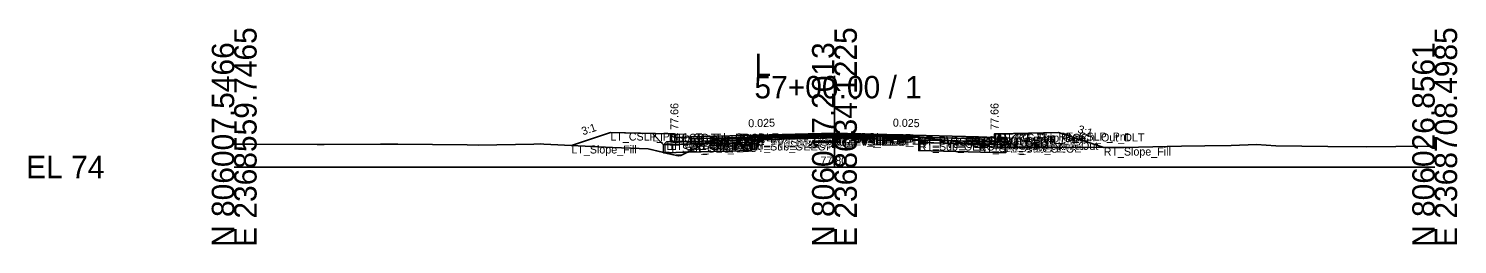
# Model space of a CAD drawing. Extents: x -26 to 8153, y -10 to 9520.
# Drawn here: x 4974.3 to 5152.8, y 5490.3 to 5517.3 of the extents above; entities that cross this region are included whole.
import ezdxf

# ---------------------------------------------------------------- set-up
doc = ezdxf.new("R2010")
doc.units = 0
for name, color, linetype in [('Exist CMT Pavement', 7, 'Continuous'), ('Exist Cross Section Cell', 7, 'Continuous'), ('Exist XS Center Line Elevation Label', 7, 'Continuous'), ('Exist XS Ground Line', 7, 'Continuous'), ('Prop CMT Conc Surface', 7, 'Continuous'), ('Prop CMT Concrete Structures', 7, 'Continuous'), ('Prop CMT Pvmt Course 1', 7, 'Continuous'), ('Prop CMT Pvmt Course 1 CG', 7, 'Continuous'), ('Prop CMT Pvmt Course 1 Wedge', 7, 'Continuous'), ('Prop CMT Pvmt Course 2', 7, 'Continuous'), ('Prop CMT Pvmt Course 2 Wedge', 7, 'Continuous'), ('Prop CMT Pvmt Course 3', 7, 'Continuous'), ('Prop CMT Pvmt Course 3 Wedge', 7, 'Continuous'), ('Prop CMT Pvmt Surface', 7, 'Continuous'), ('Prop CMT Pvmt Wedge Surface 1', 7, 'Continuous'), ('Prop CMT Pvmt Wedge Surface 2', 7, 'Continuous'), ('Prop CMT Pvmt Wedge Surface 3', 7, 'Continuous'), ('Prop CMT Shallow Undercut', 7, 'Continuous'), ('Prop CMT Shallow Undercut Boundary', 7, 'Continuous'), ('Prop CMT Slope Grass', 7, 'Continuous'), ('Prop CMT Subgrade Earthwork', 7, 'Continuous'), ('Prop XS Earthwork Shape', 7, 'Continuous'), ('Prop XS Hydro Elevations', 7, 'Continuous'), ('Prop XS SE Text', 7, 'Continuous'), ('Prop XS Side Slope Text', 7, 'Continuous'), ('Prop XS Subgrade Earthwork', 7, 'Continuous'), ('Scratch_Level_2', 7, 'Continuous'), ('Scratch_Level_6', 7, 'Continuous')]:
    doc.layers.add(name, color=color, linetype=linetype)

msp = doc.modelspace()

# ---------------------------------------------------------------- linework, layer by layer
at = {"layer": 'Exist CMT Pavement'}
for p, q in [((5064.65, 5503.61), (5069.89, 5503.71)), ((5069.89, 5503.71), (5074.72, 5503.8)), ((5074.72, 5503.8), (5077.1, 5503.78)), ((5077.1, 5503.78), (5085.53, 5503.7))]:
    msp.add_line(p, q, dxfattribs=at)
at = {"layer": 'Exist Cross Section Cell'}
for p, q in [((5075, 5500), (5075, 5511.39)), ((5000, 5500), (5075, 5500)), ((5075, 5500), (5150, 5500))]:
    msp.add_line(p, q, dxfattribs=at)
at = {"layer": 'Exist XS Ground Line'}
for p, q in [((5000, 5502.86), (5002.33, 5502.85)), ((5002.33, 5502.85), (5010.35, 5502.83)), ((5010.35, 5502.83), (5011.26, 5502.83)), ((5011.26, 5502.83), (5018.27, 5502.85)), ((5018.27, 5502.85), (5020.44, 5502.85)), ((5020.44, 5502.85), (5029.11, 5502.76)), ((5029.11, 5502.76), (5030.52, 5502.75)), ((5030.52, 5502.75), (5037.43, 5502.87)), ((5037.43, 5502.87), (5038.29, 5502.88)), ((5038.29, 5502.88), (5038.67, 5502.85)), ((5038.67, 5502.85), (5039.55, 5502.81)), ((5039.55, 5502.81), (5047.26, 5502.44)), ((5047.26, 5502.44), (5051.71, 5502.26)), ((5055.8, 5501.46), (5058.08, 5502.56)), ((5058.08, 5502.56), (5059.91, 5503.46)), ((5059.91, 5503.46), (5060.53, 5503.48)), ((5060.53, 5503.48), (5064.65, 5503.61)), ((5064.65, 5503.61), (5069.89, 5503.71)), ((5069.89, 5503.71), (5074.72, 5503.8)), ((5074.72, 5503.8), (5077.1, 5503.78)), ((5077.1, 5503.78), (5085.53, 5503.7)), ((5085.53, 5503.7), (5087.53, 5503.49)), ((5087.53, 5503.49), (5089.34, 5503.3)), ((5089.34, 5503.3), (5090.71, 5503.07)), ((5090.71, 5503.07), (5094.69, 5502.52)), ((5094.69, 5502.52), (5096.24, 5502.45)), ((5096.24, 5502.45), (5099.31, 5502.5)), ((5099.31, 5502.5), (5108.8, 5502.43)), ((5108.8, 5502.43), (5111.19, 5502.43)), ((5111.19, 5502.43), (5118.37, 5502.61)), ((5118.37, 5502.61), (5121.28, 5502.64)), ((5121.28, 5502.64), (5124.59, 5502.69)), ((5124.59, 5502.69), (5127.72, 5502.8)), ((5127.72, 5502.8), (5130.13, 5502.66)), ((5130.13, 5502.66), (5136.65, 5502.56)), ((5136.65, 5502.56), (5141.45, 5502.54)), ((5141.45, 5502.54), (5145.15, 5502.56)), ((5145.15, 5502.56), (5150, 5502.62)), ((5051.71, 5502.26), (5055.48, 5501.39)), ((5055.48, 5501.39), (5055.8, 5501.46))]:
    msp.add_line(p, q, dxfattribs=at)
at = {"layer": 'Prop CMT Conc Surface'}
for points in [[(5055, 5503.66), (5055, 5504.16), (5054.5, 5504.16)], [(5057, 5503.79), (5055, 5503.66)], [(5093, 5503.79), (5095, 5503.66)], [(5095, 5503.66), (5095, 5504.16), (5095.5, 5504.16)]]:
    msp.add_lwpolyline(points, dxfattribs=at)
at = {"layer": 'Prop CMT Concrete Structures'}
for points in [[(5057, 5503.79), (5055, 5503.66), (5055, 5504.16), (5054.5, 5504.16)], [(5054.5, 5504.16), (5054.5, 5503.14), (5057, 5503.2)], [(5057, 5503.2), (5057, 5503.79)], [(5093, 5503.79), (5095, 5503.66), (5095, 5504.16), (5095.5, 5504.16)], [(5095.5, 5504.16), (5095.5, 5503.14), (5093, 5503.2)], [(5093, 5503.2), (5093, 5503.79)]]:
    msp.add_lwpolyline(points, dxfattribs=at)
at = {"layer": 'Prop CMT Pvmt Course 1'}
for points in [[(5075, 5504.24), (5057, 5503.79)], [(5075, 5503.99), (5075, 5504.24)], [(5075, 5504.24), (5093, 5503.79)], [(5075, 5503.99), (5075, 5504.24)], [(5057, 5503.79), (5057, 5503.54)], [(5057, 5503.54), (5064.65, 5503.73)], [(5064.65, 5503.85), (5075, 5504.11)], [(5064.65, 5503.73), (5064.65, 5503.85)], [(5075, 5504.11), (5075, 5503.99), (5075, 5503.99)], [(5085.53, 5503.85), (5075, 5504.11)], [(5075, 5504.11), (5075, 5503.99), (5075, 5503.99)], [(5085.53, 5503.72), (5085.53, 5503.85)], [(5093, 5503.54), (5085.53, 5503.72)], [(5093, 5503.79), (5093, 5503.54)]]:
    msp.add_lwpolyline(points, dxfattribs=at)
at = {"layer": 'Prop CMT Pvmt Course 1 CG'}
for points in [[(5057, 5503.2), (5054, 5503.13), (5053.66, 5502.79)], [(5053.66, 5502.79), (5057, 5502.88)], [(5057, 5502.88), (5057, 5503.2)], [(5093, 5503.2), (5096, 5503.13), (5096.34, 5502.79)], [(5093, 5502.88), (5093, 5503.2)], [(5096.34, 5502.79), (5093, 5502.88)]]:
    msp.add_lwpolyline(points, dxfattribs=at)
at = {"layer": 'Prop CMT Pvmt Course 1 Wedge'}
for points in [[(5075, 5504.11), (5064.65, 5503.85)], [(5075, 5504.11), (5085.53, 5503.85)]]:
    msp.add_lwpolyline(points, dxfattribs=at)
at = {"layer": 'Prop CMT Pvmt Course 2'}
for points in [[(5064.65, 5503.73), (5057, 5503.54)], [(5057, 5503.54), (5057, 5503.21)], [(5057, 5503.21), (5064.65, 5503.4)], [(5064.65, 5503.4), (5064.65, 5503.73)], [(5085.53, 5503.39), (5085.53, 5503.72)], [(5085.53, 5503.72), (5093, 5503.54)], [(5093, 5503.21), (5085.53, 5503.39)], [(5093, 5503.54), (5093, 5503.21)]]:
    msp.add_lwpolyline(points, dxfattribs=at)
at = {"layer": 'Prop CMT Pvmt Course 2 Wedge'}
for points in [[(5075, 5503.99), (5064.65, 5503.73)], [(5075, 5503.99), (5085.53, 5503.72)]]:
    msp.add_lwpolyline(points, dxfattribs=at)
at = {"layer": 'Prop CMT Pvmt Course 3'}
for points in [[(5064.65, 5503.4), (5057, 5503.21)], [(5057, 5503.21), (5057, 5502.88)], [(5057, 5502.88), (5064.65, 5503.07)], [(5064.65, 5503.07), (5064.65, 5503.4)], [(5085.53, 5503.39), (5093, 5503.21)], [(5085.53, 5503.06), (5085.53, 5503.39)], [(5093, 5502.88), (5085.53, 5503.06)], [(5093, 5503.21), (5093, 5502.88)]]:
    msp.add_lwpolyline(points, dxfattribs=at)
at = {"layer": 'Prop CMT Pvmt Course 3 Wedge'}
for points in [[(5075, 5503.66), (5064.65, 5503.4)], [(5075, 5503.66), (5085.53, 5503.39)]]:
    msp.add_lwpolyline(points, dxfattribs=at)
at = {"layer": 'Prop CMT Pvmt Surface'}
for points in [[(5075, 5504.24), (5057, 5503.79)], [(5075, 5504.24), (5093, 5503.79)]]:
    msp.add_lwpolyline(points, dxfattribs=at)
at = {"layer": 'Prop CMT Pvmt Wedge Surface 1'}
for points in [[(5057, 5503.54), (5057, 5503.79)], [(5064.65, 5503.73), (5057, 5503.54)], [(5075, 5504.11), (5064.65, 5503.85)], [(5064.65, 5503.85), (5064.65, 5503.73)], [(5075, 5504.11), (5085.53, 5503.85)], [(5085.53, 5503.85), (5085.53, 5503.72)], [(5085.53, 5503.72), (5093, 5503.54)], [(5093, 5503.54), (5093, 5503.79)]]:
    msp.add_lwpolyline(points, dxfattribs=at)
at = {"layer": 'Prop CMT Pvmt Wedge Surface 2'}
for points in [[(5075, 5503.99), (5057, 5503.54)], [(5057, 5503.54), (5057, 5503.79)], [(5075, 5503.99), (5093, 5503.54)], [(5093, 5503.54), (5093, 5503.79)]]:
    msp.add_lwpolyline(points, dxfattribs=at)
at = {"layer": 'Prop CMT Pvmt Wedge Surface 3'}
for points in [[(5057, 5503.21), (5057, 5503.79)], [(5075, 5503.66), (5057, 5503.21)], [(5075, 5503.66), (5093, 5503.21)], [(5093, 5503.21), (5093, 5503.79)]]:
    msp.add_lwpolyline(points, dxfattribs=at)
at = {"layer": 'Prop CMT Shallow Undercut'}
for points in [[(5058.08, 5502.56), (5058.81, 5502.92), (5064.65, 5503.07), (5064.65, 5502.07), (5056.63, 5501.87)], [(5094.69, 5502.52), (5096.24, 5502.45), (5096.34, 5502.45), (5096.34, 5501.79), (5085.53, 5502.06), (5085.53, 5503.06), (5091.92, 5502.9)]]:
    msp.add_lwpolyline(points, close=True, dxfattribs=at)
at = {"layer": 'Prop CMT Shallow Undercut Boundary'}
for p, q in [((5053.66, 5502.79), (5053.66, 5501.79)), ((5064.65, 5503.07), (5064.65, 5502.07)), ((5085.53, 5503.06), (5085.53, 5502.06)), ((5096.34, 5502.79), (5096.34, 5501.79)), ((5064.65, 5502.07), (5053.66, 5501.79)), ((5096.34, 5501.79), (5085.53, 5502.06))]:
    msp.add_line(p, q, dxfattribs=at)
at = {"layer": 'Prop CMT Slope Grass'}
for points in [[(5054.5, 5504.16), (5047, 5504.31), (5042.13, 5502.69)], [(5095.5, 5504.16), (5103, 5504.31), (5108.64, 5502.43)]]:
    msp.add_lwpolyline(points, dxfattribs=at)
at = {"layer": 'Prop CMT Subgrade Earthwork'}
for points in [[(5057, 5502.88), (5053.66, 5502.79), (5052.25, 5504.2)], [(5093, 5502.88), (5096.34, 5502.79), (5097.75, 5504.2)], [(5064.65, 5503.07), (5057, 5502.88)], [(5064.65, 5503.07), (5064.67, 5503.61)], [(5085.53, 5503.06), (5085.51, 5503.7)], [(5085.53, 5503.06), (5093, 5502.88)]]:
    msp.add_lwpolyline(points, dxfattribs=at)
at = {"layer": 'Prop XS Earthwork Shape'}
for points in [[(5051.71, 5502.26), (5053.66, 5501.81), (5053.66, 5502.79), (5052.25, 5504.2), (5047, 5504.31), (5042.13, 5502.69), (5047.26, 5502.44)], [(5097.75, 5504.2), (5103, 5504.31), (5108.64, 5502.43), (5099.31, 5502.5), (5096.34, 5502.45), (5096.34, 5502.79)], [(5053.66, 5502.79), (5053.66, 5501.81), (5053.74, 5501.79), (5056.63, 5501.87), (5058.08, 5502.56), (5058.81, 5502.92), (5057, 5502.88)], [(5056.63, 5501.87), (5058.08, 5502.56), (5058.81, 5502.92), (5064.65, 5503.07), (5064.65, 5502.07)], [(5060.53, 5503.48), (5064.65, 5503.61), (5064.67, 5503.61), (5064.65, 5503.07), (5058.81, 5502.92), (5059.91, 5503.46)], [(5090.71, 5503.07), (5091.92, 5502.9), (5085.53, 5503.06), (5085.51, 5503.7), (5085.53, 5503.7), (5087.53, 5503.49), (5089.34, 5503.3)], [(5085.53, 5503.06), (5085.53, 5502.06), (5096.34, 5501.79), (5096.34, 5502.45), (5096.24, 5502.45), (5094.69, 5502.52), (5091.92, 5502.9)], [(5094.69, 5502.52), (5096.24, 5502.45), (5096.34, 5502.45), (5096.34, 5502.79), (5093, 5502.88), (5091.92, 5502.9)], [(5056.63, 5501.87), (5053.74, 5501.79), (5055.48, 5501.39), (5055.8, 5501.46)]]:
    msp.add_lwpolyline(points, close=True, dxfattribs=at)
at = {"layer": 'Prop XS Subgrade Earthwork'}
for p, q in [((5053.66, 5502.79), (5064.65, 5503.07)), ((5085.53, 5503.06), (5096.34, 5502.79))]:
    msp.add_line(p, q, dxfattribs=at)
at = {"layer": 'Scratch_Level_6'}
for points in [[(5058.08, 5502.56), (5058.81, 5502.92), (5064.65, 5503.07), (5064.65, 5502.07), (5056.63, 5501.87)], [(5094.69, 5502.52), (5096.24, 5502.45), (5096.34, 5502.45), (5096.34, 5501.79), (5085.53, 5502.06), (5085.53, 5503.06), (5091.92, 5502.9)]]:
    msp.add_lwpolyline(points, close=True, dxfattribs=at)

# ---------------------------------------------------------------- texts
at = {"layer": 'Exist Cross Section Cell'}
for s, p in [('E 2368559.7465', (5002.8, 5490)), ('E 2368634.1225', (5077.8, 5490)), ('E 2368708.4985', (5152.8, 5490)), ('N 806007.5466', (5000, 5490)), ('N 806017.2013', (5075, 5490)), ('N 806026.8561', (5150, 5490))]:
    msp.add_text(s, height=2.8, rotation=90, dxfattribs=at).set_placement(p)
for s, p in [('L', (5065, 5511.39)), ('57+00.00 / 1', (5065, 5508.59)), ('EL 74', (4974, 5498.6))]:
    msp.add_text(s, height=2.8, dxfattribs=at).set_placement(p)
at = {"layer": 'Exist XS Center Line Elevation Label'}
msp.add_text('77.80', height=1, dxfattribs=at).set_placement((5073.25, 5500.3))
at = {"layer": 'Prop XS Hydro Elevations'}
for p in [(5055.5, 5504.66), (5095.5, 5504.66)]:
    msp.add_text('77.66', height=1, rotation=90, dxfattribs=at).set_placement(p)
at = {"layer": 'Prop XS SE Text'}
for rotation, p in [(1.4321, (5064.24, 5504.97)), (358.5679, (5082.29, 5505.06))]:
    msp.add_text('0.025', height=1, rotation=rotation, dxfattribs=at).set_placement(p)
at = {"layer": 'Prop XS Side Slope Text'}
for rotation, p in [(18.4349, (5043.58, 5503.96)), (341.5651, (5105.31, 5504.33))]:
    msp.add_text('3:1', height=1, rotation=rotation, dxfattribs=at).set_placement(p)
at = {"layer": 'Scratch_Level_2'}
for s, p in [('LT_CSLP_Pnt', (5047, 5503.31)), ('LT_Sub_Trench_Out_DLT', (5052.25, 5503.2)), ('LT_CG_Top_BOC', (5054.5, 5503.16)), ('LT_CG_Top_Face', (5055, 5503.16)), ('PV1_PGL', (5075, 5503.24)), ('RT_CG_Top_Face', (5095, 5503.16)), ('RT_CG_Top_BOC', (5095.5, 5503.16)), ('RT_Sub_Trench_Out_DLT', (5097.75, 5503.2)), ('RT_CSLP_Pnt', (5103, 5503.31)), ('LT_Slope_Fill', (5042.13, 5501.69)), ('LT_Sub_OEOP', (5053.66, 5501.79)), ('LT_CG1_Shelf_Out', (5054, 5502.13)), ('LT_CG_Bot_BOC', (5054.5, 5502.14)), ('LT_CG_Top_Gut', (5055, 5502.66)), ('LT_PV1_OEOT', (5057, 5502.79)), ('LT_PV2_OEOT', (5057, 5502.54)), ('LT_PV3_OEOT', (5057, 5502.21)), ('LT_CG_Bot_IE', (5057, 5502.2)), ('LT_Sub_OEOT', (5057, 5501.88)), ('LT_PV1_OEEOP', (5064.65, 5502.85)), ('LT_PV2_OEEOP', (5064.65, 5502.73)), ('LT_PV_OEEOP_EG', (5064.65, 5502.61)), ('LT_PV3_OEEOP', (5064.65, 5502.4)), ('LT_Sub_OEEOP', (5064.65, 5502.07)), ('LT_PV_Sub_Tie_Out', (5064.67, 5502.61)), ('RT_PV1_IEEOP', (5075, 5503.11)), ('LT_PV1_IEEOP', (5075, 5503.11)), ('RT_PV2_IEEOP', (5075, 5502.99)), ('LT_PV2_IEEOP', (5075, 5502.99)), ('PV2_PGL', (5075, 5502.99)), ('RT_PV_IEEOP_EG', (5075, 5502.8)), ('LT_PV_IEEOP_EG', (5075, 5502.8)), ('RT_PV3_IEEOP', (5075, 5502.66)), ('LT_PV3_IEEOP', (5075, 5502.66)), ('RT_PV_Sub_Tie_Out', (5085.51, 5502.7)), ('RT_PV1_OEEOP', (5085.53, 5502.85)), ('RT_PV2_OEEOP', (5085.53, 5502.72)), ('RT_PV_OEEOP_EG', (5085.53, 5502.7)), ('RT_PV3_OEEOP', (5085.53, 5502.39)), ('RT_Sub_OEEOP', (5085.53, 5502.06)), ('RT_PV1_OEOT', (5093, 5502.79)), ('RT_PV2_OEOT', (5093, 5502.54)), ('RT_PV3_OEOT', (5093, 5502.21)), ('RT_CG_Bot_IE', (5093, 5502.2)), ('RT_Sub_OEOT', (5093, 5501.88)), ('RT_CG_Top_Gut', (5095, 5502.66)), ('RT_CG_Bot_BOC', (5095.5, 5502.14)), ('RT_CG1_Shelf_Out', (5096, 5502.13)), ('RT_Sub_OEOP', (5096.34, 5501.79)), ('RT_Slope_Fill', (5108.64, 5501.43))]:
    msp.add_text(s, height=1, dxfattribs=at).set_placement(p)

doc.saveas('drawing.dxf')
